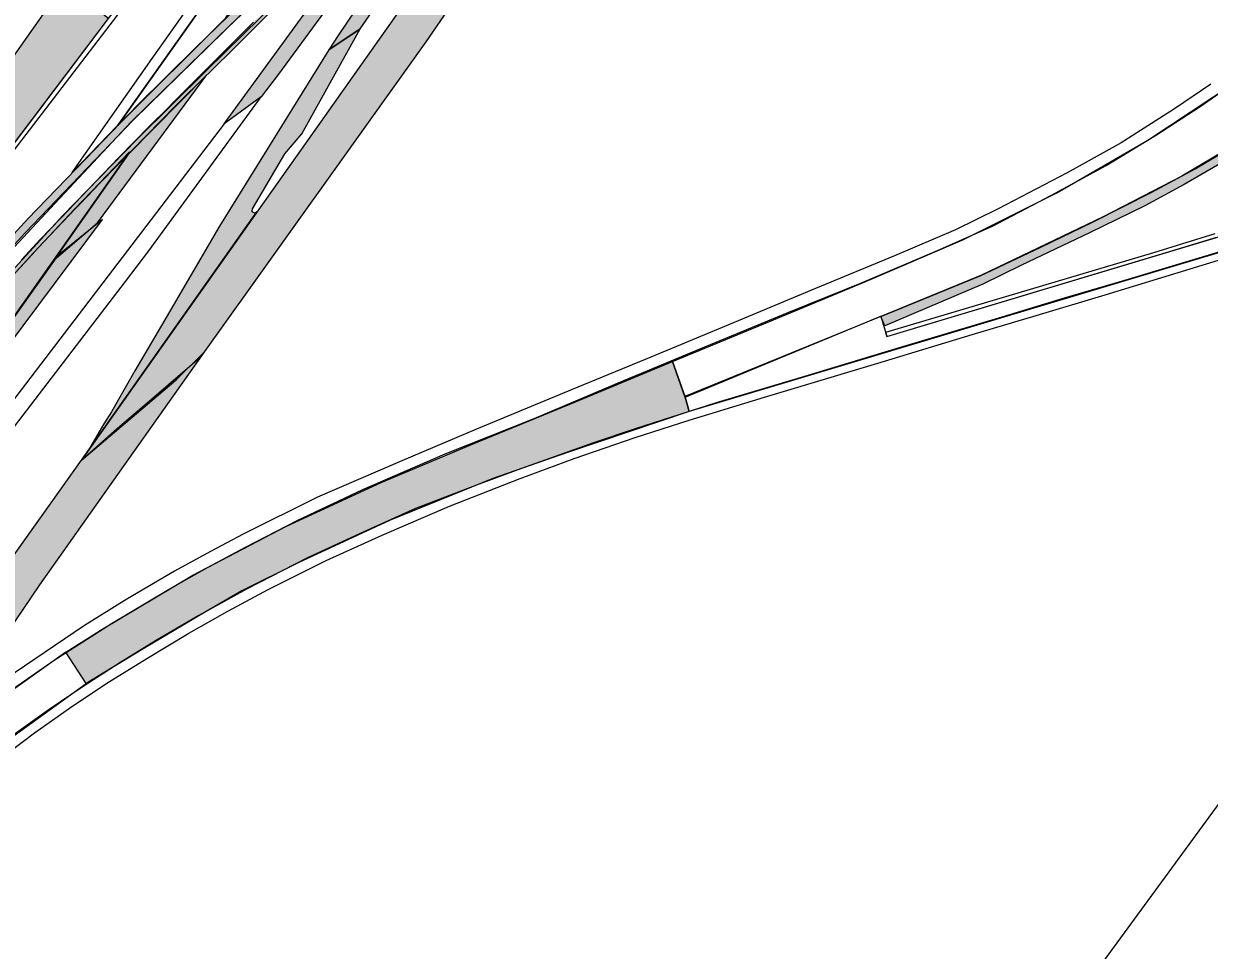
# Model space of a CAD drawing. Extents: x 2356431 to 2371438, y 6972864 to 6982525.
# Drawn here: x 2370511.5 to 2370562.2, y 6981505 to 6981544.7 of the extents above; entities that cross this region are included whole.
import ezdxf

# ---------------------------------------------------------------- set-up
doc = ezdxf.new("R2010")
doc.units = 0
doc.header["$LTSCALE"] = 5.6
for name, color, linetype, lineweight in [('1', 7, 'Continuous', 25), ('10', 7, 'Continuous', 13), ('12', 7, 'Continuous', 13), ('13', 7, 'Continuous', 13), ('14', 7, 'Continuous', 13), ('9', 7, 'Continuous', 13)]:
    doc.layers.add(name, color=color, linetype=linetype, lineweight=lineweight)

msp = doc.modelspace()

# ---------------------------------------------------------------- hatches: boundary and pattern name
at = {"layer": '10'}
msp.add_hatch(color=256, dxfattribs=at).paths.add_polyline_path([(2370508.047, 6981530.707), (2370510.816, 6981533.768), (2370511.875, 6981534.914), (2370512.771, 6981535.855), (2370513.642, 6981536.784), (2370514.72, 6981537.925), (2370515.991, 6981539.244), (2370509.091, 6981529.454)])
at = {"layer": '12'}
for points in [[(2370548.344, 6981531.788), (2370548.174, 6981532.194), (2370552.426, 6981533.932), (2370555.028, 6981535.163), (2370557.245, 6981536.227), (2370559.787, 6981537.521), (2370561.641, 6981538.524), (2370563.225, 6981539.467), (2370564.317, 6981540.109), (2370566.654, 6981541.656), (2370569.104, 6981543.364), (2370571.247, 6981544.985), (2370573.49, 6981546.822), (2370576.202, 6981549.276), (2370578.303, 6981551.297), (2370580.18, 6981553.297), (2370581.394, 6981554.674), (2370583.104, 6981556.635), (2370585.01, 6981559.107), (2370586.568, 6981561.271), (2370587.932, 6981563.265), (2370588.803, 6981564.717), (2370589.129, 6981564.55), (2370587.83, 6981562.508), (2370586.309, 6981560.317), (2370584.623, 6981557.993), (2370582.743, 6981555.698), (2370581.336, 6981554.058), (2370579.727, 6981552.266), (2370577.876, 6981550.397), (2370575.665, 6981548.272), (2370572.895, 6981545.882), (2370570.818, 6981544.225), (2370568.638, 6981542.585), (2370566.52, 6981541.141), (2370564.552, 6981539.867), (2370563.137, 6981538.995), (2370561.165, 6981537.852), (2370559.486, 6981536.939), (2370557.113, 6981535.779), (2370554.208, 6981534.393), (2370552.542, 6981533.573)], [(2370499.696, 6981522.743), (2370501.188, 6981524.591), (2370503.925, 6981527.783), (2370506.231, 6981530.47), (2370507.236, 6981531.566), (2370508.716, 6981533.207), (2370511.632, 6981536.382), (2370514.108, 6981538.934), (2370516.328, 6981541.249), (2370518.82, 6981543.7), (2370522.512, 6981547.299), (2370526.413, 6981550.893), (2370527.924, 6981552.219), (2370531.686, 6981555.507), (2370534.049, 6981557.454), (2370535.423, 6981558.507), (2370535.661, 6981558.189), (2370532.328, 6981555.644), (2370528.572, 6981552.305), (2370523.888, 6981548.099), (2370520.679, 6981545.033), (2370516.164, 6981540.621), (2370511.523, 6981535.781), (2370508.056, 6981532.004), (2370501.351, 6981524.199), (2370499.972, 6981522.525)], [(2370508.052, 6981530.723), (2370509.983, 6981532.861), (2370511.825, 6981534.85), (2370512.054, 6981535.101), (2370513.675, 6981536.817), (2370513.873, 6981537.024), (2370514.729, 6981537.919), (2370515.432, 6981538.634), (2370517.978, 6981541.232), (2370518.315, 6981541.568), (2370520.331, 6981543.547), (2370522.108, 6981545.313), (2370524.51, 6981547.537), (2370526.78, 6981549.549), (2370529.343, 6981551.927), (2370532.37, 6981554.536), (2370534.288, 6981556.227), (2370536.123, 6981557.569), (2370536.019, 6981557.677), (2370532.525, 6981554.978), (2370531.594, 6981554.114), (2370530.768, 6981553.415), (2370528.298, 6981551.22), (2370524.584, 6981547.865), (2370521.307, 6981544.801), (2370517.827, 6981541.328), (2370517.671, 6981541.158), (2370516.831, 6981540.326), (2370515.551, 6981539.016), (2370514.518, 6981537.954), (2370514.232, 6981537.651), (2370513.043, 6981536.409), (2370512.167, 6981535.485), (2370511.367, 6981534.622), (2370510.565, 6981533.761), (2370509.322, 6981532.39), (2370507.913, 6981530.841)]]:
    msp.add_hatch(color=256, dxfattribs=at).paths.add_polyline_path(points)
at = {"layer": '13'}
msp.add_hatch(color=256, dxfattribs=at).paths.add_polyline_path([(2370513.262, 6981517.811), (2370514.844, 6981518.804), (2370518.711, 6981521.105), (2370522.693, 6981523.2), (2370526.779, 6981525.083), (2370530.716, 6981526.742), (2370535.091, 6981528.535), (2370539.248, 6981530.258), (2370539.791, 6981528.73), (2370539.968, 6981528.125), (2370534.749, 6981526.363), (2370531.56, 6981525.25), (2370527.136, 6981523.447), (2370523.239, 6981521.65), (2370520.808, 6981520.436), (2370519.282, 6981519.558), (2370516.604, 6981517.966), (2370514.131, 6981516.472)])
at = {"layer": '14'}
for points in [[(2370525.869, 6981544.513), (2370526.929, 6981546.065), (2370528.331, 6981548.091), (2370529.636, 6981549.911), (2370530.978, 6981551.802), (2370532.735, 6981554.254), (2370533.757, 6981555.715), (2370533.1, 6981555.166), (2370532.478, 6981554.623), (2370531.764, 6981554.008), (2370531.016, 6981552.946), (2370528.411, 6981549.289), (2370527.268, 6981547.672), (2370526.055, 6981545.915), (2370524.928, 6981544.229), (2370524.534, 6981543.615)], [(2370520.053, 6981540.443), (2370526.632, 6981549.481), (2370528.938, 6981551.583), (2370525.641, 6981547.044), (2370522.38, 6981542.57), (2370521.637, 6981541.605)], [(2370513.939, 6981526.039), (2370521.451, 6981536.682), (2370521.354, 6981536.621), (2370521.268, 6981536.658), (2370521.243, 6981536.707), (2370521.262, 6981536.804), (2370522.64, 6981539.157), (2370523.377, 6981540.023), (2370525.869, 6981544.513), (2370524.534, 6981543.615), (2370519.853, 6981536.063), (2370517.369, 6981531.81), (2370516.226, 6981529.859), (2370515.225, 6981528.112), (2370514.892, 6981527.592), (2370514.296, 6981526.57)], [(2370514.627, 6981536.198), (2370519.308, 6981542.542), (2370515.927, 6981539.122), (2370512.758, 6981534.623)], [(2370514.834, 6981536.346), (2370512.903, 6981534.786), (2370500.175, 6981516.851), (2370500.056, 6981516.68), (2370495.967, 6981510.903), (2370500.144, 6981516.566), (2370506.008, 6981524.531)]]:
    msp.add_hatch(color=256, dxfattribs=at).paths.add_polyline_path(points)
at = {"layer": '9'}
for points in [[(2370527.936, 6981545.849), (2370513.939, 6981526.039), (2370515.484, 6981527.401), (2370516.829, 6981528.57), (2370518.073, 6981529.641), (2370519.076, 6981530.485), (2370528.698, 6981543.957), (2370531.466, 6981548.006)], [(2370513.171, 6981546.4), (2370503.864, 6981533.223), (2370499.526, 6981528.024), (2370496.052, 6981523.111), (2370498.121, 6981521.576), (2370508.101, 6981535.722), (2370515.089, 6981544.96), (2370514.374, 6981545.497)], [(2370502.747, 6981510.317), (2370513.939, 6981526.039), (2370517.986, 6981529.478), (2370519.182, 6981530.651), (2370515.307, 6981525.184), (2370514.13, 6981523.528), (2370512.139, 6981520.697), (2370510.792, 6981518.708), (2370510.39, 6981518.222), (2370507.661, 6981514.397), (2370505.404, 6981512.638), (2370504.141, 6981511.535), (2370503.355, 6981510.892)]]:
    msp.add_hatch(color=256, dxfattribs=at).paths.add_polyline_path(points)

# ---------------------------------------------------------------- linework, layer by layer
at = {"layer": '1', "lineweight": 13}
msp.add_lwpolyline([(2370359.058, 6981371.686), (2370521.887, 6981610.181), (2370526.335, 6981821.134), (2370603.448, 6981839.65), (2370623.649, 6981594.663), (2370420.032, 6981316.493)], close=True, dxfattribs=at)
at = {"layer": '10'}
for points in [[(2370550.648, 6981590.043), (2370515.485, 6981540.369), (2370520.115, 6981544.99), (2370522.744, 6981548.761), (2370553.574, 6981592.351), (2370556.143, 6981596.189)], [(2370513.533, 6981538.363), (2370516.968, 6981543.25), (2370522.134, 6981550.558), (2370525.09, 6981554.73), (2370531.623, 6981563.974), (2370538.952, 6981574.35), (2370545.739, 6981583.961), (2370547.632, 6981586.596), (2370550.288, 6981589.626), (2370546.513, 6981584.268), (2370538.221, 6981572.541), (2370529.987, 6981560.877), (2370515.458, 6981540.356)], [(2370508.047, 6981530.707), (2370510.816, 6981533.768), (2370511.875, 6981534.914), (2370512.771, 6981535.855), (2370513.642, 6981536.784), (2370514.72, 6981537.925), (2370515.991, 6981539.244), (2370509.091, 6981529.454)]]:
    msp.add_lwpolyline(points, close=True, dxfattribs=at)
for points in [[(2370510.917, 6981539.431), (2370515.128, 6981545.012), (2370518.817, 6981549.707), (2370522.026, 6981553.631), (2370525.96, 6981558.269), (2370527.824, 6981560.453), (2370529.22, 6981562.293), (2370532.18, 6981566.217), (2370534.263, 6981569.179), (2370541.04, 6981578.705), (2370542.965, 6981581.208), (2370546.188, 6981585.204)], [(2370546.333, 6981585.105), (2370543.153, 6981581.197), (2370541.946, 6981579.605), (2370539.907, 6981576.861), (2370538.402, 6981574.734), (2370531.759, 6981565.353), (2370530.528, 6981563.701), (2370529.495, 6981562.36), (2370528.54, 6981561.107), (2370526.866, 6981559.069), (2370524.489, 6981556.246), (2370522.102, 6981553.462), (2370519.29, 6981550.034), (2370515.994, 6981545.805), (2370509.815, 6981537.737)]]:
    msp.add_lwpolyline(points, dxfattribs=at)
at = {"layer": '12'}
for points in [[(2370508.716, 6981533.207), (2370511.632, 6981536.382), (2370514.108, 6981538.934), (2370516.328, 6981541.249), (2370518.82, 6981543.7), (2370522.512, 6981547.299), (2370526.413, 6981550.893), (2370527.924, 6981552.219), (2370531.686, 6981555.507), (2370534.049, 6981557.454), (2370535.423, 6981558.507), (2370535.661, 6981558.189), (2370532.328, 6981555.644), (2370528.572, 6981552.305), (2370523.888, 6981548.099), (2370520.679, 6981545.033), (2370516.164, 6981540.621), (2370511.523, 6981535.781), (2370508.056, 6981532.004)], [(2370509.983, 6981532.861), (2370511.825, 6981534.85), (2370512.054, 6981535.101), (2370513.675, 6981536.817), (2370513.873, 6981537.024), (2370514.729, 6981537.919), (2370515.432, 6981538.634), (2370517.978, 6981541.232), (2370518.315, 6981541.568), (2370520.331, 6981543.547), (2370522.108, 6981545.313)], [(2370521.307, 6981544.801), (2370517.827, 6981541.328), (2370517.671, 6981541.158), (2370516.831, 6981540.326), (2370515.551, 6981539.016), (2370514.518, 6981537.954), (2370514.232, 6981537.651), (2370513.043, 6981536.409), (2370512.167, 6981535.485), (2370511.367, 6981534.622)], [(2370562.318, 6981542.146), (2370560.764, 6981541.094), (2370558.466, 6981539.637), (2370556.157, 6981538.348), (2370553.201, 6981536.799), (2370551.38, 6981535.91), (2370548.764, 6981534.785), (2370545.38, 6981533.388), (2370541.891, 6981531.936), (2370538.323, 6981530.444), (2370534.959, 6981529.058), (2370530.852, 6981527.362), (2370527.657, 6981526.013), (2370524.051, 6981524.452), (2370520.866, 6981522.871), (2370519.464, 6981522.129), (2370517.924, 6981521.276), (2370515.872, 6981520.082), (2370514.062, 6981518.952), (2370510.645, 6981516.642)], [(2370510.692, 6981516.019), (2370512.771, 6981517.463), (2370515.215, 6981519.037), (2370517.66, 6981520.493), (2370519.333, 6981521.434), (2370520.959, 6981522.311), (2370523.177, 6981523.456), (2370525.988, 6981524.781), (2370529.516, 6981526.301), (2370533.32, 6981527.816), (2370537.173, 6981529.455), (2370540.643, 6981530.896), (2370544.24, 6981532.378), (2370547.349, 6981533.634), (2370550.603, 6981535.014), (2370552.964, 6981536.057), (2370555.49, 6981537.384), (2370557.828, 6981538.664), (2370559.98, 6981539.971), (2370561.856, 6981541.186), (2370563.211, 6981542.132)], [(2370563.137, 6981538.995), (2370561.165, 6981537.852), (2370559.486, 6981536.939), (2370557.113, 6981535.779), (2370554.208, 6981534.393), (2370552.542, 6981533.573), (2370548.344, 6981531.788), (2370548.174, 6981532.194), (2370552.426, 6981533.932), (2370555.028, 6981535.163), (2370557.245, 6981536.227), (2370559.787, 6981537.521), (2370561.641, 6981538.524), (2370563.225, 6981539.467)], [(2370562.481, 6981535.733), (2370559.855, 6981534.923), (2370548.381, 6981531.505), (2370548.432, 6981531.332), (2370559.926, 6981534.786), (2370562.573, 6981535.586)], [(2370563.419, 6981535.173), (2370558.609, 6981533.736), (2370556.027, 6981532.975), (2370553.358, 6981532.169), (2370548.96, 6981530.845), (2370544.768, 6981529.576), (2370541.116, 6981528.487), (2370537.66, 6981527.375), (2370535.865, 6981526.772), (2370532.785, 6981525.681), (2370530.853, 6981524.958), (2370528.245, 6981523.96), (2370526.03, 6981522.968), (2370523.611, 6981521.845), (2370521.005, 6981520.51), (2370518.961, 6981519.378), (2370517.18, 6981518.343), (2370515.618, 6981517.38), (2370513.97, 6981516.316), (2370512.548, 6981515.347), (2370511.057, 6981514.284)], [(2370509.91, 6981512.833), (2370511.921, 6981514.357), (2370513.421, 6981515.404), (2370515.021, 6981516.484), (2370516.731, 6981517.542), (2370518.526, 6981518.624), (2370520.198, 6981519.565), (2370521.933, 6981520.498), (2370524.41, 6981521.736), (2370526.82, 6981522.829), (2370529.701, 6981524.067), (2370532.731, 6981525.256), (2370535.045, 6981526.102), (2370537.655, 6981527.001), (2370539.963, 6981527.744), (2370543.192, 6981528.739), (2370548.337, 6981530.276), (2370552.086, 6981531.415), (2370554.825, 6981532.231), (2370557.789, 6981533.115), (2370562.647, 6981534.602)]]:
    msp.add_lwpolyline(points, dxfattribs=at)
at = {"layer": '13'}
for points in [[(2370562.261, 6981570.835), (2370560.287, 6981570.303), (2370559.652, 6981570.125), (2370556.675, 6981569.227), (2370552.548, 6981567.712), (2370547.72, 6981565.582), (2370545.653, 6981564.532), (2370543.059, 6981563.108), (2370540.811, 6981561.765), (2370538.624, 6981560.36), (2370536.417, 6981558.822), (2370534.032, 6981556.947), (2370532.684, 6981555.89), (2370531.92, 6981555.234), (2370529.336, 6981552.99), (2370524.728, 6981548.86), (2370520.296, 6981544.664), (2370517.364, 6981541.806), (2370516.067, 6981540.538), (2370512.807, 6981537.054), (2370509.061, 6981533.047)], [(2370507.917, 6981530.847), (2370513.141, 6981536.519), (2370516.286, 6981539.762), (2370519.297, 6981542.752), (2370522.378, 6981545.776)], [(2370564.585, 6981540.292), (2370561.075, 6981538.201), (2370557.699, 6981536.46), (2370552.483, 6981533.962), (2370548.174, 6981532.194), (2370539.786, 6981528.758), (2370539.248, 6981530.258), (2370543.405, 6981531.981), (2370547.562, 6981533.704), (2370551.696, 6981535.481), (2370555.721, 6981537.492), (2370559.616, 6981539.745), (2370563.365, 6981542.231)], [(2370509.489, 6981513.128), (2370514.13, 6981516.472), (2370513.261, 6981517.811), (2370508.083, 6981514.129)]]:
    msp.add_lwpolyline(points, dxfattribs=at)
for points in [[(2370539.791, 6981528.73), (2370548.171, 6981532.203), (2370548.432, 6981531.332), (2370557.092, 6981533.934), (2370569.928, 6981537.79), (2370574.398, 6981538.855), (2370578.864, 6981539.39), (2370583.361, 6981539.416), (2370587.833, 6981538.932), (2370592.221, 6981537.946), (2370596.469, 6981536.469), (2370600.523, 6981534.521), (2370600.218, 6981533.969), (2370597.292, 6981535.43), (2370593.772, 6981536.805), (2370591.162, 6981537.582), (2370587.355, 6981538.371), (2370583.72, 6981538.765), (2370579.033, 6981538.769), (2370574.595, 6981538.25), (2370571.599, 6981537.602), (2370539.968, 6981528.125)], [(2370513.262, 6981517.811), (2370514.844, 6981518.804), (2370518.711, 6981521.105), (2370522.693, 6981523.2), (2370526.779, 6981525.083), (2370530.716, 6981526.742), (2370535.091, 6981528.535), (2370539.248, 6981530.258), (2370539.791, 6981528.73), (2370539.968, 6981528.125), (2370534.749, 6981526.363), (2370531.56, 6981525.25), (2370527.136, 6981523.447), (2370523.239, 6981521.65), (2370520.808, 6981520.436), (2370519.282, 6981519.558), (2370516.604, 6981517.966), (2370514.131, 6981516.472)]]:
    msp.add_lwpolyline(points, close=True, dxfattribs=at)
at = {"layer": '14'}
for points in [[(2370525.869, 6981544.513), (2370526.929, 6981546.065), (2370528.331, 6981548.091), (2370529.636, 6981549.911), (2370530.978, 6981551.802), (2370532.735, 6981554.254), (2370533.757, 6981555.715), (2370533.1, 6981555.166), (2370532.478, 6981554.623), (2370531.764, 6981554.008), (2370531.016, 6981552.946), (2370528.411, 6981549.289), (2370527.268, 6981547.672), (2370526.055, 6981545.915), (2370524.928, 6981544.229), (2370524.534, 6981543.615)], [(2370520.053, 6981540.443), (2370526.632, 6981549.481), (2370528.938, 6981551.583), (2370525.641, 6981547.044), (2370522.38, 6981542.57), (2370521.637, 6981541.605)], [(2370513.939, 6981526.039), (2370521.451, 6981536.682), (2370521.354, 6981536.621), (2370521.268, 6981536.658), (2370521.243, 6981536.707), (2370521.262, 6981536.804), (2370522.64, 6981539.157), (2370523.377, 6981540.023), (2370525.869, 6981544.513), (2370524.534, 6981543.615), (2370519.853, 6981536.063), (2370517.369, 6981531.81), (2370516.226, 6981529.859), (2370515.225, 6981528.112), (2370514.892, 6981527.592), (2370514.296, 6981526.57)], [(2370514.627, 6981536.198), (2370519.308, 6981542.542), (2370515.927, 6981539.122), (2370512.758, 6981534.623)], [(2370488.654, 6981498.682), (2370489.168, 6981498.343), (2370490.3, 6981499.801), (2370491.543, 6981501.417), (2370492.76, 6981502.957), (2370497.696, 6981508.662), (2370496.982, 6981509.212), (2370499.728, 6981512.75), (2370504.635, 6981519.144), (2370510.347, 6981526.57), (2370515.814, 6981533.698), (2370516.817, 6981535.004), (2370521.637, 6981541.605), (2370520.053, 6981540.443), (2370496.61, 6981509.761), (2370494.686, 6981507.245), (2370491.052, 6981502.22), (2370489.383, 6981499.817)], [(2370514.834, 6981536.346), (2370512.903, 6981534.786), (2370500.175, 6981516.851), (2370500.056, 6981516.68), (2370495.967, 6981510.903), (2370500.144, 6981516.566), (2370506.008, 6981524.531)]]:
    msp.add_lwpolyline(points, close=True, dxfattribs=at)
at = {"layer": '9'}
for points in [[(2370527.936, 6981545.849), (2370513.939, 6981526.039), (2370515.484, 6981527.401), (2370516.829, 6981528.57), (2370518.073, 6981529.641), (2370519.076, 6981530.485), (2370528.698, 6981543.957), (2370531.466, 6981548.006)], [(2370513.171, 6981546.4), (2370503.864, 6981533.223), (2370499.526, 6981528.024), (2370496.052, 6981523.111), (2370498.121, 6981521.576), (2370508.101, 6981535.722), (2370515.089, 6981544.96), (2370514.374, 6981545.497)], [(2370502.747, 6981510.317), (2370513.939, 6981526.039), (2370517.986, 6981529.478), (2370519.182, 6981530.651), (2370515.307, 6981525.184), (2370514.13, 6981523.528), (2370512.139, 6981520.697), (2370510.792, 6981518.708), (2370510.39, 6981518.222), (2370507.661, 6981514.397), (2370505.404, 6981512.638), (2370504.141, 6981511.535), (2370503.355, 6981510.892)]]:
    msp.add_lwpolyline(points, close=True, dxfattribs=at)

doc.saveas('drawing.dxf')
